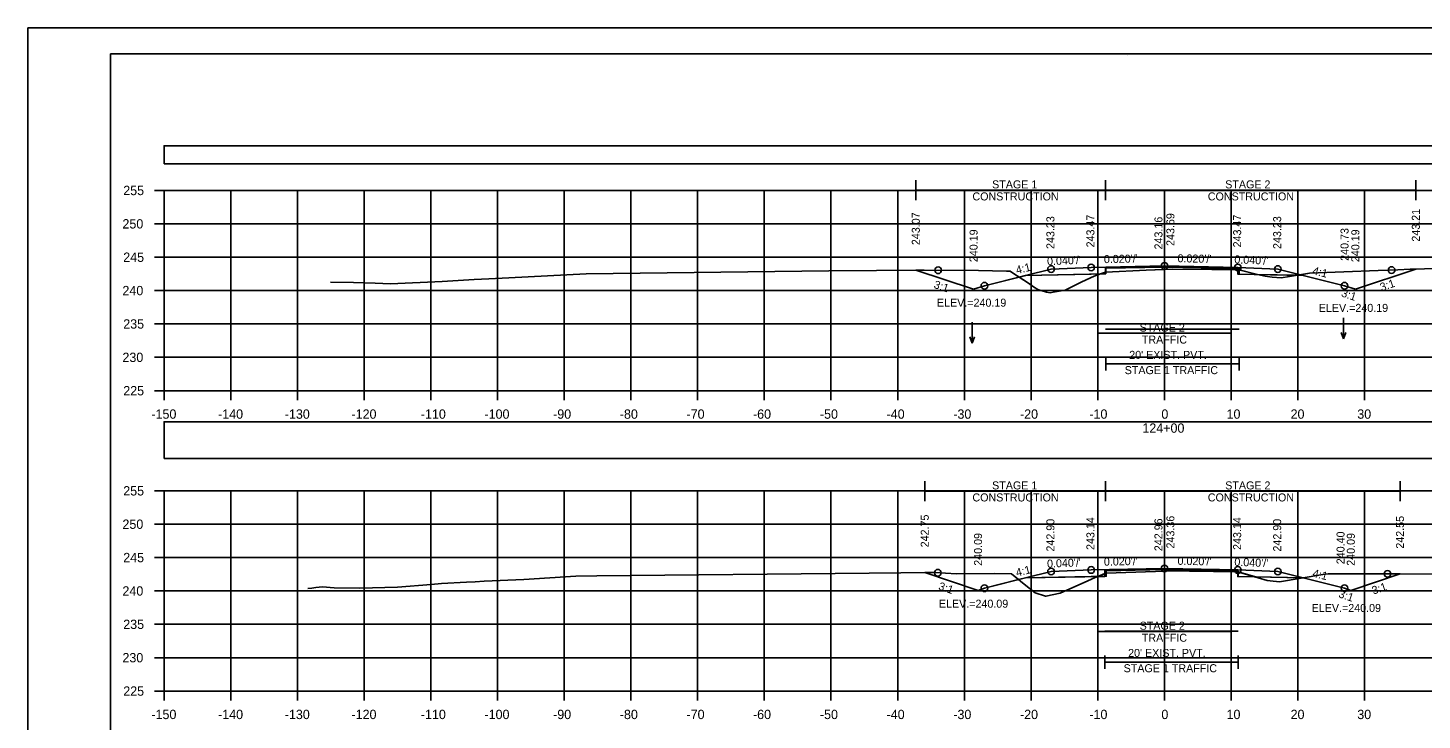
# Model space of a CAD drawing. Extents: x 1369627 to 1374022, y 380035 to 398173.
# Drawn here: x 1370008.8 to 1370217.9, y 381851.2 to 381954.9 of the extents above; entities that cross this region are included whole.
import ezdxf

# ---------------------------------------------------------------- set-up
doc = ezdxf.new("R2010")
doc.units = 0
for name, color, linetype in [('Default', 7, 'Continuous'), ('R_Alt Surface', 7, 'Continuous'), ('R_Axis', 7, 'Continuous'), ('R_Axis Annot', 7, 'Continuous'), ('R_Border', 7, 'Continuous'), ('R_Border Notes', 7, 'Continuous'), ('R_Exist Surface', 7, 'Continuous'), ('R_Fin Surface', 7, 'Continuous'), ('R_Grid', 7, 'Continuous'), ('R_MOT', 7, 'Continuous'), ('R_No Plot', 7, 'Continuous'), ('R_Water Annot', 7, 'Continuous'), ('R_Xsect Elev', 7, 'Continuous'), ('R_Xsect Slope', 7, 'Continuous'), ('T_Vehicle Path Rt', 7, 'Continuous')]:
    doc.layers.add(name, color=color, linetype=linetype)

msp = doc.modelspace()

# ---------------------------------------------------------------- linework, layer by layer
at = {"layer": 'Default'}
for points in [[(1370029.24, 381934.56), (1370329.24, 381934.56), (1370329.24, 381937.27), (1370029.24, 381937.27)], [(1370029.24, 381890.39), (1370329.24, 381890.39), (1370329.24, 381895.91), (1370029.24, 381895.91)]]:
    msp.add_lwpolyline(points, close=True, dxfattribs=at)
at = {"layer": 'R_Alt Surface'}
for points in [[(1370158.41, 381917.83), (1370170.42, 381918.07), (1370170.42, 381918.9), (1370179.24, 381919.08), (1370190.42, 381918.85), (1370190.42, 381918.02), (1370200.07, 381917.83)], [(1370158.41, 381872.51), (1370170.29, 381872.74), (1370170.29, 381873.58), (1370179.24, 381873.76), (1370190.29, 381873.54), (1370190.29, 381872.7), (1370200.07, 381872.51)]]:
    msp.add_lwpolyline(points, dxfattribs=at)
at = {"layer": 'R_Axis'}
for p, q in [((1370027.84, 381930.56), (1370029.24, 381930.56)), ((1370029.24, 381900.56), (1370029.24, 381930.56)), ((1370027.84, 381925.56), (1370029.24, 381925.56)), ((1370027.84, 381920.56), (1370029.24, 381920.56)), ((1370027.84, 381915.56), (1370029.24, 381915.56)), ((1370027.84, 381910.56), (1370029.24, 381910.56)), ((1370027.84, 381905.56), (1370029.24, 381905.56)), ((1370027.84, 381900.56), (1370029.24, 381900.56)), ((1370029.24, 381900.56), (1370329.24, 381900.56)), ((1370029.24, 381899.16), (1370029.24, 381900.56)), ((1370039.24, 381899.16), (1370039.24, 381900.56)), ((1370049.24, 381899.16), (1370049.24, 381900.56)), ((1370059.24, 381899.16), (1370059.24, 381900.56)), ((1370069.24, 381899.16), (1370069.24, 381900.56)), ((1370079.24, 381899.16), (1370079.24, 381900.56)), ((1370089.24, 381899.16), (1370089.24, 381900.56)), ((1370099.24, 381899.16), (1370099.24, 381900.56)), ((1370109.24, 381899.16), (1370109.24, 381900.56)), ((1370119.24, 381899.16), (1370119.24, 381900.56)), ((1370129.24, 381899.16), (1370129.24, 381900.56)), ((1370139.24, 381899.16), (1370139.24, 381900.56)), ((1370149.24, 381899.16), (1370149.24, 381900.56)), ((1370159.24, 381899.16), (1370159.24, 381900.56)), ((1370169.24, 381899.16), (1370169.24, 381900.56)), ((1370179.24, 381899.16), (1370179.24, 381900.56)), ((1370189.24, 381899.16), (1370189.24, 381900.56)), ((1370199.24, 381899.16), (1370199.24, 381900.56)), ((1370209.24, 381899.16), (1370209.24, 381900.56)), ((1370027.84, 381885.56), (1370029.24, 381885.56)), ((1370029.24, 381855.56), (1370029.24, 381885.56)), ((1370027.84, 381880.56), (1370029.24, 381880.56)), ((1370027.84, 381875.56), (1370029.24, 381875.56)), ((1370027.84, 381870.56), (1370029.24, 381870.56)), ((1370027.84, 381865.56), (1370029.24, 381865.56)), ((1370027.84, 381860.56), (1370029.24, 381860.56)), ((1370027.84, 381855.56), (1370029.24, 381855.56)), ((1370029.24, 381855.56), (1370329.24, 381855.56)), ((1370029.24, 381854.16), (1370029.24, 381855.56)), ((1370039.24, 381854.16), (1370039.24, 381855.56)), ((1370049.24, 381854.16), (1370049.24, 381855.56)), ((1370059.24, 381854.16), (1370059.24, 381855.56)), ((1370069.24, 381854.16), (1370069.24, 381855.56)), ((1370079.24, 381854.16), (1370079.24, 381855.56)), ((1370089.24, 381854.16), (1370089.24, 381855.56)), ((1370099.24, 381854.16), (1370099.24, 381855.56)), ((1370109.24, 381854.16), (1370109.24, 381855.56)), ((1370119.24, 381854.16), (1370119.24, 381855.56)), ((1370129.24, 381854.16), (1370129.24, 381855.56)), ((1370139.24, 381854.16), (1370139.24, 381855.56)), ((1370149.24, 381854.16), (1370149.24, 381855.56)), ((1370159.24, 381854.16), (1370159.24, 381855.56)), ((1370169.24, 381854.16), (1370169.24, 381855.56)), ((1370179.24, 381854.16), (1370179.24, 381855.56)), ((1370189.24, 381854.16), (1370189.24, 381855.56)), ((1370199.24, 381854.16), (1370199.24, 381855.56)), ((1370209.24, 381854.16), (1370209.24, 381855.56))]:
    msp.add_line(p, q, dxfattribs=at)
at = {"layer": 'R_Border'}
for p, q in [((1370021.24, 381951.02), (1370337.42, 381951.02)), ((1370021.24, 381745.56), (1370021.24, 381951.02)), ((1370173.76, 381950.76), (1370173.76, 381950.76)), ((1370173.76, 381950.76), (1370173.76, 381950.76))]:
    msp.add_line(p, q, dxfattribs=at)
at = {"layer": 'R_Exist Surface'}
for points in [[(1370054.2, 381916.82), (1370057.65, 381916.77), (1370060.9, 381916.65), (1370063.2, 381916.59), (1370070.93, 381916.94), (1370075.74, 381917.2), (1370077.92, 381917.34), (1370080.94, 381917.49), (1370092.56, 381918.06), (1370128.91, 381918.51), (1370143.22, 381918.64), (1370145.62, 381918.59), (1370149.27, 381918.63), (1370155.57, 381918.46), (1370156.09, 381918.46), (1370156.31, 381918.32), (1370158.88, 381916.66), (1370159.62, 381916.1), (1370160.28, 381915.71), (1370161.54, 381915.32), (1370162.1, 381915.23), (1370162.57, 381915.32), (1370164.35, 381915.64), (1370166.84, 381916.85), (1370168.72, 381917.72), (1370169.65, 381918.05), (1370170.45, 381918.33), (1370176.51, 381918.61), (1370180.42, 381918.77), (1370186.36, 381918.74), (1370190.18, 381918.72), (1370193.18, 381917.97), (1370194.34, 381917.7), (1370195.39, 381917.59), (1370196.73, 381917.45), (1370198.01, 381917.68), (1370201, 381918.16), (1370211.3, 381918.56), (1370214.25, 381918.68), (1370216.09, 381918.75), (1370226.79, 381919)], [(1370050.82, 381870.95), (1370051.4, 381870.97), (1370051.98, 381871.06), (1370052.99, 381871.18), (1370054.76, 381871.05), (1370058.62, 381870.99), (1370064.25, 381871.13), (1370069.29, 381871.53), (1370070.85, 381871.7), (1370074.57, 381871.86), (1370075.88, 381871.9), (1370077.26, 381872.01), (1370083.2, 381872.28), (1370090.97, 381872.75), (1370094.13, 381872.83), (1370134.98, 381873.23), (1370144.44, 381873.32), (1370144.76, 381873.32), (1370148.05, 381873.12), (1370153.83, 381873.17), (1370156.29, 381873.12), (1370158.21, 381871.58), (1370159.86, 381870.28), (1370161.4, 381869.77), (1370161.42, 381869.76), (1370161.47, 381869.77), (1370163.61, 381870.21), (1370167.75, 381872.05), (1370168.87, 381872.55), (1370169.15, 381872.68), (1370170.52, 381873.24), (1370177.91, 381873.48), (1370180.29, 381873.55), (1370182.97, 381873.53), (1370190.21, 381873.44), (1370193.29, 381872.54), (1370194.62, 381872.11), (1370195.1, 381872.08), (1370196.48, 381871.92), (1370202.98, 381873), (1370203.8, 381873.13), (1370226.28, 381873.08)]]:
    msp.add_lwpolyline(points, dxfattribs=at)
at = {"layer": 'R_Fin Surface'}
for points in [[(1370141.96, 381918.63), (1370150.62, 381915.75), (1370152.24, 381916.29), (1370158.41, 381917.83), (1370162.24, 381918.79), (1370168.24, 381919.03), (1370179.24, 381919.25), (1370190.24, 381919.03), (1370196.24, 381918.79), (1370200.05, 381917.83), (1370206.24, 381916.29), (1370207.86, 381915.75), (1370216.93, 381918.77)], [(1370143.3, 381873.31), (1370151.29, 381870.65), (1370152.24, 381870.96), (1370158.41, 381872.51), (1370162.24, 381873.46), (1370168.24, 381873.7), (1370179.24, 381873.92), (1370190.24, 381873.7), (1370196.24, 381873.46), (1370200.05, 381872.51), (1370206.24, 381870.96), (1370207.18, 381870.65), (1370214.56, 381873.11)]]:
    msp.add_lwpolyline(points, dxfattribs=at)
at = {"layer": 'R_Grid'}
for p, q in [((1370029.24, 381930.56), (1370329.24, 381930.56)), ((1370029.24, 381900.56), (1370029.24, 381930.56)), ((1370039.24, 381900.56), (1370039.24, 381930.56)), ((1370049.24, 381900.56), (1370049.24, 381930.56)), ((1370059.24, 381900.56), (1370059.24, 381930.56)), ((1370069.24, 381900.56), (1370069.24, 381930.56)), ((1370079.24, 381900.56), (1370079.24, 381930.56)), ((1370089.24, 381900.56), (1370089.24, 381930.56)), ((1370099.24, 381900.56), (1370099.24, 381930.56)), ((1370109.24, 381900.56), (1370109.24, 381930.56)), ((1370119.24, 381900.56), (1370119.24, 381930.56)), ((1370129.24, 381900.56), (1370129.24, 381930.56)), ((1370139.24, 381900.56), (1370139.24, 381930.56)), ((1370149.24, 381900.56), (1370149.24, 381930.56)), ((1370159.24, 381900.56), (1370159.24, 381930.56)), ((1370169.24, 381900.56), (1370169.24, 381930.56)), ((1370179.24, 381900.56), (1370179.24, 381930.56)), ((1370189.24, 381900.56), (1370189.24, 381930.56)), ((1370199.24, 381900.56), (1370199.24, 381930.56)), ((1370209.24, 381900.56), (1370209.24, 381930.56)), ((1370029.24, 381925.56), (1370329.24, 381925.56)), ((1370029.24, 381920.56), (1370329.24, 381920.56)), ((1370029.24, 381915.56), (1370329.24, 381915.56)), ((1370029.24, 381910.56), (1370329.24, 381910.56)), ((1370029.24, 381905.56), (1370329.24, 381905.56)), ((1370029.24, 381900.56), (1370329.24, 381900.56)), ((1370029.24, 381885.56), (1370329.24, 381885.56)), ((1370029.24, 381855.56), (1370029.24, 381885.56)), ((1370039.24, 381855.56), (1370039.24, 381885.56)), ((1370049.24, 381855.56), (1370049.24, 381885.56)), ((1370059.24, 381855.56), (1370059.24, 381885.56)), ((1370069.24, 381855.56), (1370069.24, 381885.56)), ((1370079.24, 381855.56), (1370079.24, 381885.56)), ((1370089.24, 381855.56), (1370089.24, 381885.56)), ((1370099.24, 381855.56), (1370099.24, 381885.56)), ((1370109.24, 381855.56), (1370109.24, 381885.56)), ((1370119.24, 381855.56), (1370119.24, 381885.56)), ((1370129.24, 381855.56), (1370129.24, 381885.56)), ((1370139.24, 381855.56), (1370139.24, 381885.56)), ((1370149.24, 381855.56), (1370149.24, 381885.56)), ((1370159.24, 381855.56), (1370159.24, 381885.56)), ((1370169.24, 381855.56), (1370169.24, 381885.56)), ((1370179.24, 381855.56), (1370179.24, 381885.56)), ((1370189.24, 381855.56), (1370189.24, 381885.56)), ((1370199.24, 381855.56), (1370199.24, 381885.56)), ((1370209.24, 381855.56), (1370209.24, 381885.56)), ((1370029.24, 381880.56), (1370329.24, 381880.56)), ((1370029.24, 381875.56), (1370329.24, 381875.56)), ((1370029.24, 381870.56), (1370329.24, 381870.56)), ((1370029.24, 381865.56), (1370329.24, 381865.56)), ((1370029.24, 381860.56), (1370329.24, 381860.56)), ((1370029.24, 381855.56), (1370329.24, 381855.56))]:
    msp.add_line(p, q, dxfattribs=at)
at = {"layer": 'R_MOT'}
for p, q in [((1370141.96, 381929.12), (1370141.96, 381932.12)), ((1370170.42, 381929.12), (1370170.42, 381932.12)), ((1370216.93, 381929.12), (1370216.93, 381932.12)), ((1370141.96, 381930.62), (1370216.93, 381930.62)), ((1370169.24, 381910.16), (1370169.24, 381908.16)), ((1370169.24, 381909.16), (1370189.24, 381909.16)), ((1370189.24, 381910.16), (1370189.24, 381908.16)), ((1370170.45, 381905.57), (1370170.45, 381903.57)), ((1370170.45, 381904.57), (1370190.45, 381904.57)), ((1370190.45, 381905.57), (1370190.45, 381903.57)), ((1370143.3, 381884.02), (1370143.3, 381887.02)), ((1370143.3, 381885.52), (1370214.56, 381885.52)), ((1370170.42, 381884.02), (1370170.42, 381887.02)), ((1370214.56, 381884.02), (1370214.56, 381887.02)), ((1370169.24, 381865.48), (1370169.24, 381863.48)), ((1370169.24, 381864.48), (1370189.24, 381864.48)), ((1370189.24, 381865.48), (1370189.24, 381863.48)), ((1370170.29, 381860.91), (1370170.29, 381858.91)), ((1370190.29, 381860.91), (1370190.29, 381858.91)), ((1370170.29, 381859.91), (1370190.29, 381859.91))]:
    msp.add_line(p, q, dxfattribs=at)
at = {"layer": 'R_No Plot'}
msp.add_line((1370008.84, 381954.92), (1370342.17, 381954.92), dxfattribs=at)
for points in [[(1370008.83, 381954.92), (1370342.17, 381954.92), (1370342.17, 381741.58), (1370008.83, 381741.58)], [(1370255.16, 381951.02), (1370274.78, 381951.02), (1370274.78, 381941.14), (1370290.89, 381941.14), (1370314.09, 381941.14), (1370314.09, 381908.47), (1370337.3, 381908.47), (1370337.42, 381745.56), (1370021.24, 381745.56), (1370021.24, 381951.02)]]:
    msp.add_lwpolyline(points, close=True, dxfattribs=at)
for points in [[(1370158.41, 381917.83), (1370168.24, 381918.03), (1370170.45, 381918.07), (1370170.45, 381918.9), (1370179.24, 381919.08), (1370190.24, 381918.86), (1370190.24, 381918.03), (1370190.24, 381918.03), (1370200.05, 381917.83)], [(1370170.42, 381909.77), (1370190.42, 381909.77)], [(1370158.41, 381872.51), (1370168.24, 381872.7), (1370170.52, 381872.75), (1370170.52, 381873.58), (1370179.24, 381873.76), (1370190.24, 381873.54), (1370190.24, 381872.71), (1370190.24, 381872.71), (1370200.05, 381872.51)], [(1370170.29, 381864.55), (1370190.29, 381864.55)]]:
    msp.add_lwpolyline(points, dxfattribs=at)
for centre in [(1370145.31, 381918.6), (1370162.24, 381918.79), (1370168.24, 381919.03), (1370179.24, 381919.25), (1370190.24, 381919.03), (1370196.24, 381918.79), (1370213.3, 381918.64), (1370152.24, 381916.29), (1370206.24, 381916.29), (1370145.27, 381873.29), (1370162.24, 381873.46), (1370168.24, 381873.7), (1370179.24, 381873.92), (1370190.24, 381873.7), (1370196.24, 381873.46), (1370212.68, 381873.11), (1370152.24, 381870.96), (1370206.24, 381870.96)]:
    msp.add_circle(centre, 0.5, dxfattribs=at)
at = {"layer": 'R_Water Annot'}
for p, q in [((1370150.43, 381910.83), (1370150.43, 381907.69)), ((1370206.08, 381911.46), (1370206.08, 381908.32)), ((1370150.43, 381907.69), (1370150.08, 381908.65)), ((1370150.43, 381907.69), (1370150.78, 381908.65)), ((1370206.08, 381908.32), (1370205.73, 381909.28)), ((1370206.08, 381908.32), (1370206.43, 381909.28))]:
    msp.add_line(p, q, dxfattribs=at)
at = {"layer": 'R_Xsect Elev'}
for p, q in [((1370179.24, 381918.72), (1370179.24, 381928.72)), ((1370179.24, 381873.52), (1370179.24, 381883.52))]:
    msp.add_line(p, q, dxfattribs=at)
at = {"layer": 'T_Vehicle Path Rt'}
for p, q in [((1370179.24, 381918.72), (1370179.24, 381919.08)), ((1370190.42, 381918.85), (1370179.24, 381919.08)), ((1370179.24, 381919.08), (1370179.24, 381918.72)), ((1370190.42, 381918.66), (1370190.42, 381918.85)), ((1370157.45, 381917.59), (1370156.31, 381918.32)), ((1370158.41, 381917.83), (1370157.45, 381917.59)), ((1370168.24, 381918.03), (1370158.41, 381917.83)), ((1370169.67, 381918.05), (1370168.24, 381918.03)), ((1370170.42, 381918.32), (1370169.67, 381918.05)), ((1370169.67, 381918.05), (1370170.42, 381918.07)), ((1370170.42, 381918.32), (1370170.45, 381918.33)), ((1370170.42, 381918.07), (1370170.42, 381918.32)), ((1370193.18, 381917.97), (1370190.42, 381918.66)), ((1370190.42, 381918.66), (1370190.42, 381918.02)), ((1370190.42, 381918.02), (1370193.18, 381917.97)), ((1370199.07, 381917.85), (1370193.21, 381917.96)), ((1370199.64, 381917.94), (1370199.07, 381917.85)), ((1370199.07, 381917.85), (1370200.05, 381917.83)), ((1370199.64, 381917.94), (1370200.05, 381917.83)), ((1370200.05, 381917.83), (1370199.64, 381917.94)), ((1370157.38, 381872.25), (1370156.29, 381873.12)), ((1370168.24, 381872.7), (1370158.41, 381872.51)), ((1370169.27, 381872.72), (1370168.24, 381872.7)), ((1370170.29, 381873.15), (1370169.27, 381872.72)), ((1370169.27, 381872.72), (1370170.29, 381872.74)), ((1370170.29, 381873.15), (1370170.52, 381873.24)), ((1370170.29, 381872.74), (1370170.29, 381873.15)), ((1370190.29, 381873.42), (1370190.29, 381873.54)), ((1370192.9, 381872.65), (1370190.29, 381873.42)), ((1370190.29, 381873.42), (1370190.29, 381872.7)), ((1370190.29, 381872.7), (1370192.9, 381872.65)), ((1370214.56, 381873.11), (1370203.8, 381873.13)), ((1370158.41, 381872.51), (1370157.38, 381872.25)), ((1370200.02, 381872.51), (1370192.92, 381872.65))]:
    msp.add_line(p, q, dxfattribs=at)
for points in [[(1370179.24, 381919.08), (1370170.42, 381918.9), (1370170.42, 381918.32)], [(1370170.45, 381918.33), (1370176.51, 381918.61), (1370179.24, 381918.72)], [(1370179.24, 381918.72), (1370180.42, 381918.77), (1370186.36, 381918.74), (1370190.18, 381918.72), (1370190.42, 381918.66)], [(1370216.93, 381918.77), (1370216.09, 381918.75), (1370214.25, 381918.68), (1370211.3, 381918.56), (1370201, 381918.16), (1370199.64, 381917.94)], [(1370200.05, 381917.83), (1370206.24, 381916.29), (1370207.86, 381915.75), (1370216.93, 381918.77)], [(1370156.31, 381918.32), (1370156.09, 381918.46), (1370155.57, 381918.46), (1370149.27, 381918.63), (1370145.62, 381918.59), (1370143.22, 381918.64), (1370141.96, 381918.63)], [(1370141.96, 381918.63), (1370150.62, 381915.75), (1370152.24, 381916.29), (1370157.45, 381917.59)], [(1370157.45, 381917.59), (1370158.88, 381916.66), (1370159.62, 381916.1), (1370160.28, 381915.71), (1370161.54, 381915.32), (1370162.1, 381915.23), (1370162.57, 381915.32), (1370164.35, 381915.64), (1370166.84, 381916.85), (1370168.72, 381917.72), (1370169.65, 381918.05)], [(1370169.65, 381918.05), (1370169.67, 381918.05)], [(1370193.18, 381917.97), (1370193.18, 381917.97)], [(1370193.21, 381917.96), (1370194.34, 381917.7), (1370195.39, 381917.59), (1370196.73, 381917.45), (1370198.01, 381917.68), (1370199.07, 381917.85)], [(1370200.05, 381917.83), (1370200.05, 381917.83)], [(1370156.29, 381873.12), (1370153.83, 381873.17), (1370148.05, 381873.12), (1370144.76, 381873.32), (1370144.44, 381873.32), (1370143.3, 381873.31)], [(1370143.3, 381873.31), (1370151.29, 381870.65), (1370152.24, 381870.96), (1370157.38, 381872.25)], [(1370157.38, 381872.25), (1370158.21, 381871.58), (1370159.86, 381870.28), (1370161.4, 381869.77), (1370161.42, 381869.76), (1370161.47, 381869.77), (1370163.61, 381870.21), (1370167.75, 381872.05), (1370168.87, 381872.55), (1370169.15, 381872.68), (1370169.27, 381872.72)], [(1370190.29, 381873.54), (1370179.24, 381873.76), (1370170.29, 381873.58), (1370170.29, 381873.15)], [(1370170.52, 381873.24), (1370177.91, 381873.48), (1370180.29, 381873.55), (1370182.97, 381873.53), (1370190.21, 381873.44), (1370190.29, 381873.42)], [(1370203.8, 381873.13), (1370202.98, 381873), (1370200.05, 381872.52)], [(1370200.05, 381872.51), (1370206.24, 381870.96), (1370207.18, 381870.65), (1370214.56, 381873.11)], [(1370192.9, 381872.65), (1370192.9, 381872.65)], [(1370192.92, 381872.65), (1370193.29, 381872.54), (1370194.62, 381872.11), (1370195.1, 381872.08), (1370196.48, 381871.92), (1370200.02, 381872.51)], [(1370200.05, 381872.52), (1370200.05, 381872.51)]]:
    msp.add_lwpolyline(points, dxfattribs=at)

# ---------------------------------------------------------------- texts
at = {"layer": 'R_Axis Annot'}
for s, height, p in [('255', 1.4, (1370023.13, 381929.86)), ('250', 1.4, (1370023.01, 381924.86)), ('245', 1.4, (1370023.13, 381919.86)), ('240', 1.4, (1370023.01, 381914.86)), ('235', 1.4, (1370023.13, 381909.86)), ('230', 1.4, (1370023.01, 381904.86)), ("20' EXIST. PVT.", 1.2, (1370173.96, 381905.33)), ('225', 1.4, (1370023.13, 381899.86)), ('-150', 1.4, (1370027.35, 381896.36)), ('-140', 1.4, (1370037.35, 381896.36)), ('-130', 1.4, (1370047.35, 381896.36)), ('-120', 1.4, (1370057.35, 381896.36)), ('-110', 1.4, (1370067.75, 381896.36)), ('-100', 1.4, (1370077.29, 381896.36)), ('-90', 1.4, (1370087.58, 381896.36)), ('-80', 1.4, (1370097.58, 381896.36)), ('-70', 1.4, (1370107.58, 381896.36)), ('-60', 1.4, (1370117.55, 381896.36)), ('-50', 1.4, (1370127.58, 381896.36)), ('-40', 1.4, (1370137.58, 381896.36)), ('-30', 1.4, (1370147.58, 381896.36)), ('-20', 1.4, (1370157.58, 381896.36)), ('-10', 1.4, (1370167.98, 381896.36)), ('0', 1.4, (1370178.78, 381896.36)), ('10', 1.4, (1370188.55, 381896.36)), ('20', 1.4, (1370198.15, 381896.36)), ('30', 1.4, (1370208.15, 381896.36)), ('124+00', 1.4, (1370175.93, 381894.26)), ('255', 1.4, (1370023.13, 381884.86)), ('250', 1.4, (1370023.01, 381879.86)), ('245', 1.4, (1370023.13, 381874.86)), ('240', 1.4, (1370023.01, 381869.86)), ('235', 1.4, (1370023.13, 381864.86)), ('230', 1.4, (1370023.01, 381859.86)), ("20' EXIST. PVT.", 1.2, (1370173.79, 381860.67)), ('225', 1.4, (1370023.13, 381854.86)), ('-150', 1.4, (1370027.35, 381851.36)), ('-140', 1.4, (1370037.35, 381851.36)), ('-130', 1.4, (1370047.35, 381851.36)), ('-120', 1.4, (1370057.35, 381851.36)), ('-110', 1.4, (1370067.75, 381851.36)), ('-100', 1.4, (1370077.29, 381851.36)), ('-90', 1.4, (1370087.58, 381851.36)), ('-80', 1.4, (1370097.58, 381851.36)), ('-70', 1.4, (1370107.58, 381851.36)), ('-60', 1.4, (1370117.55, 381851.36)), ('-50', 1.4, (1370127.58, 381851.36)), ('-40', 1.4, (1370137.58, 381851.36)), ('-30', 1.4, (1370147.58, 381851.36)), ('-20', 1.4, (1370157.58, 381851.36)), ('-10', 1.4, (1370167.98, 381851.36)), ('0', 1.4, (1370178.78, 381851.36)), ('10', 1.4, (1370188.55, 381851.36)), ('20', 1.4, (1370198.15, 381851.36)), ('30', 1.4, (1370208.15, 381851.36))]:
    msp.add_text(s, height=height, dxfattribs=at).set_placement(p)
at = {"layer": 'R_Border Notes'}
for s, p in [('ELEV.=240.19', (1370145.13, 381913.15)), ('ELEV.=240.19', (1370202.38, 381912.37)), ('ELEV.=240.09', (1370145.42, 381868.05)), ('ELEV.=240.09', (1370201.31, 381867.41))]:
    msp.add_text(s, height=1.2, dxfattribs=at).set_placement(p)
at = {"layer": 'R_MOT'}
for s, p in [('STAGE 1', (1370153.4, 381930.87)), ('STAGE 2', (1370188.35, 381930.87)), ('CONSTRUCTION', (1370150.45, 381929.07)), ('CONSTRUCTION', (1370185.74, 381929.07)), ('STAGE 2', (1370175.52, 381909.42)), ('TRAFFIC', (1370175.85, 381907.62)), ('STAGE 1 TRAFFIC', (1370173.28, 381903.04)), ('STAGE 1', (1370153.4, 381885.77)), ('STAGE 2', (1370188.35, 381885.77)), ('CONSTRUCTION', (1370150.45, 381883.97)), ('CONSTRUCTION', (1370185.74, 381883.97)), ('STAGE 2', (1370175.52, 381864.75)), ('TRAFFIC', (1370175.85, 381862.95)), ('STAGE 1 TRAFFIC', (1370173.12, 381858.38))]:
    msp.add_text(s, height=1.2, dxfattribs=at).set_placement(p)
at = {"layer": 'R_Xsect Elev'}
for s, p in [('243.07', (1370142.56, 381922.37)), ('243.69', (1370180.73, 381922.25)), ('243.21', (1370217.53, 381922.89)), ('243.23', (1370162.74, 381921.79)), ('243.47', (1370168.74, 381922.03)), ('243.16', (1370178.94, 381921.72)), ('243.47', (1370190.74, 381922.03)), ('243.23', (1370196.74, 381921.79)), ('240.19', (1370151.22, 381919.82)), ('240.73', (1370206.84, 381920.02)), ('240.19', (1370208.46, 381919.82)), ('242.75', (1370143.9, 381877.09)), ('242.90', (1370162.74, 381876.46)), ('243.14', (1370168.74, 381876.7)), ('242.96', (1370178.94, 381876.52)), ('243.36', (1370180.73, 381876.92)), ('243.14', (1370190.74, 381876.7)), ('242.90', (1370196.74, 381876.46)), ('242.55', (1370215.16, 381876.89)), ('240.09', (1370151.89, 381874.33)), ('240.40', (1370206.24, 381874.56)), ('240.09', (1370207.78, 381874.33))]:
    msp.add_text(s, height=1.2, rotation=90, dxfattribs=at).set_placement(p)
at = {"layer": 'R_Xsect Slope'}
for s, rotation, p in [("0.040'/'", 2.2906, (1370161.66, 381919.36)), ("0.020'/'", 1.1458, (1370170.17, 381919.67)), ("0.020'/'", 358.8542, (1370181.19, 381919.81)), ("0.040'/'", 357.7094, (1370189.7, 381919.65)), ('4:1', 14.0362, (1370157.12, 381918.02)), ('4:1', 345.9638, (1370201.36, 381918.02)), ('3:1', 341.5651, (1370144.56, 381915.98)), ('3:1', 18.4349, (1370211.79, 381915.46)), ('3:1', 341.5651, (1370205.66, 381914.71)), ("0.040'/'", 2.2906, (1370161.66, 381874.04)), ("0.020'/'", 1.1458, (1370170.17, 381874.34)), ("0.020'/'", 358.8542, (1370181.19, 381874.48)), ("0.040'/'", 357.7094, (1370189.7, 381874.33)), ('4:1', 14.0362, (1370157.12, 381872.7)), ('4:1', 345.9638, (1370201.36, 381872.7)), ('3:1', 341.5651, (1370145.26, 381870.79)), ('3:1', 341.5651, (1370205.25, 381869.63)), ('3:1', 18.4349, (1370210.58, 381870.01))]:
    msp.add_text(s, height=1.2, rotation=rotation, dxfattribs=at).set_placement(p)

doc.saveas('drawing.dxf')
